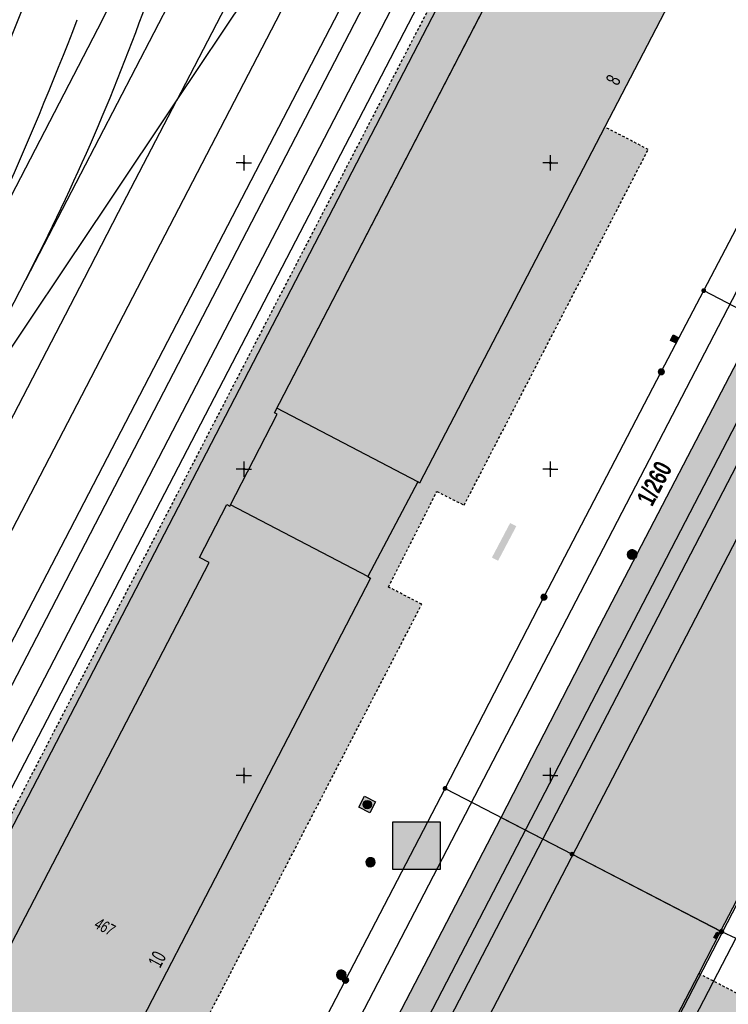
# Model space of a CAD drawing. Header units: metres. Extents: x 2695560 to 2696939, y 1260491 to 1262050.
# Tile 977 of 1005: x 2696683 to 2696740, y 1261556 to 1261636. Entities that reach past the tile are written whole.
import ezdxf

# ---------------------------------------------------------------- set-up
doc = ezdxf.new("R2010")
doc.units = ezdxf.units.M
doc.linetypes.add('AUSGEZOGEN', pattern=[0])
doc.linetypes.add('VERDECKT2_S2', pattern=[0.36, 0.2, -0.16])
for name, color, linetype in [('XR$1$AV_Flächen (EO)', 7, 'AUSGEZOGEN'), ('XR$1$AV_Gebäudeflächen (BB)', 7, 'AUSGEZOGEN'), ('XR$1$AV_Gebäudeflächen (EO)', 7, 'AUSGEZOGEN'), ('XR$1$AV_Grenzpunkte', 7, 'AUSGEZOGEN'), ('XR$1$AV_Grundstück-Nr.', 7, 'AUSGEZOGEN'), ('XR$1$AV_Haus-Nr.', 7, 'AUSGEZOGEN'), ('XR$1$AV_Koordinatennetzpunkte', 7, 'AUSGEZOGEN'), ('XR$1$AV_Linien (BB)', 7, 'AUSGEZOGEN'), ('XR$1$AV_Linien (EO)', 7, 'AUSGEZOGEN'), ('XR$1$AV_Versicherung-Nr.', 7, 'AUSGEZOGEN'), ('XR$1$AW_LK_Einlaufschacht alt', 24, 'AUSGEZOGEN'), ('XR$1$AW_LK_Schachtdeckel', 24, 'AUSGEZOGEN'), ('XR$1$EW_LK_Knoten', 1, 'AUSGEZOGEN'), ('XR$1$Liegenschaftsgrenzen', 7, 'AUSGEZOGEN'), ('XR$1$PFAV', 255, 'AUSGEZOGEN'), ('XR$1$PFAW', 255, 'AUSGEZOGEN'), ('XR$1$PFEW', 255, 'AUSGEZOGEN'), ('XR$1$RP_Abstandslinie', 7, 'AUSGEZOGEN'), ('XR$1$WA_LK_Hydrant', 171, 'AUSGEZOGEN')]:
    doc.layers.add(name, color=color, linetype=linetype)
doc.styles.add('ARIAL', font='arial.ttf')

# ---------------------------------------------------------------- blocks, each defined once
blk = doc.blocks.new('COMPLEXOBJECT_708')
at = {"layer": 'XR$1$AV_Linien (BB)', "color": 7, "linetype": 'AUSGEZOGEN', "transparency": 33554687}
blk.add_arc((6400.406, 11747.051), 302.07, 332.69454, 338.89744, dxfattribs=at)
blk = doc.blocks.new('COMPLEXOBJECT_973')
at = {"layer": 'XR$1$AV_Linien (EO)', "color": 7, "linetype": 'AUSGEZOGEN', "transparency": 33554687}
blk.add_line((6634.177, 11483.772), (6722.877, 11654.576), dxfattribs=at)
blk = doc.blocks.new('COMPLEXOBJECT_976')
at = {"layer": 'XR$1$AV_Linien (EO)', "color": 7, "linetype": 'AUSGEZOGEN', "transparency": 33554687}
for points in [[(6632.42, 11488.422), (6719.397, 11656.414), (6717.993, 11657.153), (6716.544, 11657.916), (6718.189, 11660.954)], [(6628.33, 11468.968), (6724.181, 11653.891), (6722.877, 11654.576), (6721.26, 11655.427), (6634.162, 11487.34)]]:
    blk.add_lwpolyline(points, dxfattribs=at)
blk = doc.blocks.new('COMPLEXOBJECT_979')
at = {"layer": 'XR$1$AV_Linien (EO)', "color": 7, "linetype": 'AUSGEZOGEN', "transparency": 33554687}
blk.add_lwpolyline([(6679.054, 11606.954), (6682.418, 11611.987), (6685.436, 11616.504), (6688.799, 11621.538), (6694.492, 11630.057)], dxfattribs=at)
blk.add_arc((6832.886, 11504.16), 185.016, 146.24821, 152.58786, dxfattribs=at)
blk = doc.blocks.new('COMPLEXOBJECT_980')
at = {"layer": 'XR$1$AV_Linien (EO)', "color": 7, "linetype": 'AUSGEZOGEN', "transparency": 33554687}
blk.add_lwpolyline([(6694.492, 11630.057), (6700.185, 11638.576), (6703.548, 11643.609), (6706.569, 11648.13), (6709.932, 11653.162)], dxfattribs=at)
blk.add_arc((6556.228, 11755.876), 184.865, 326.24692, 332.59199, dxfattribs=at)
blk = doc.blocks.new('COMPLEXOBJECT_998')
at = {"layer": 'XR$1$AV_Linien (EO)', "color": 7, "linetype": 'AUSGEZOGEN', "transparency": 33554687}
blk.add_lwpolyline([(6699.586, 11659.57), (6696.203, 11649.899), (6694.204, 11644.185), (6692.568, 11639.508)], dxfattribs=at)
blk.add_arc((6518.078, 11700.542), 184.856, 332.58421, 340.72089, dxfattribs=at)
blk = doc.blocks.new('COMPLEXOBJECT_1009')
at = {"layer": 'XR$1$AV_Linien (EO)', "color": 7, "linetype": 'AUSGEZOGEN', "transparency": 33554687}
blk.add_lwpolyline([(6630.411, 11488.245), (6652.51, 11530.856), (6717.993, 11657.153)], dxfattribs=at)
blk = doc.blocks.new('COMPLEXOBJECT_1146')
at = {"layer": 'XR$1$AV_Linien (EO)', "color": 7, "linetype": 'AUSGEZOGEN', "transparency": 33554687}
blk.add_line((6697.63, 11645.23), (6682.173, 11615.426), dxfattribs=at)
blk.add_arc((5806.293, 12107.433), 1004.048, 332.590995, 333.634034, dxfattribs=at)
blk = doc.blocks.new('COMPLEXOBJECT_1239')
at = {"layer": 'XR$1$Liegenschaftsgrenzen', "color": 7, "linetype": 'AUSGEZOGEN', "transparency": 33554687}
for p, q in [((6752.91, 11551.32), (6740.15, 11561.72)), ((6718.62, 11505.91), (6734.31, 11524.39))]:
    blk.add_line(p, q, dxfattribs=at)
for centre, radius, start, end in [((6608.618, 11631.149), 164.902, 325.36623, 331.04667), ((6608.138, 11631.397), 165.438, 319.69841, 325.38982)]:
    blk.add_arc(centre, radius, start, end, dxfattribs=at)
blk = doc.blocks.new('BWAV20')
at = {"true_color": 0x000000, "transparency": 33554687}
blk.add_hatch(color=18, dxfattribs=at).paths.add_polyline_path([(0.17, 0), (0.16, 0.03), (0.15, 0.07), (0.14, 0.1), (0.11, 0.12), (0.09, 0.14), (0.06, 0.16), (0.03, 0.16), (-0.01, 0.17), (-0.04, 0.16), (-0.07, 0.15), (-0.1, 0.13), (-0.13, 0.11), (-0.15, 0.08), (-0.16, 0.05), (-0.17, 0.02), (-0.17, -0.02), (-0.16, -0.05), (-0.15, -0.08), (-0.13, -0.11), (-0.1, -0.13), (-0.07, -0.15), (-0.04, -0.16), (-0.01, -0.17), (0.03, -0.16), (0.06, -0.16), (0.09, -0.14), (0.11, -0.12), (0.14, -0.1), (0.15, -0.07), (0.16, -0.03)])
at = {"layer": 'XR$1$PFAV', "transparency": 33554687}
blk.add_hatch(color=7, dxfattribs=at).paths.add_polyline_path([(0.5, 0), (0.49, 0.1), (0.46, 0.2), (0.41, 0.29), (0.34, 0.36), (0.26, 0.42), (0.17, 0.47), (0.08, 0.49), (-0.03, 0.5), (-0.13, 0.48), (-0.22, 0.45), (-0.31, 0.4), (-0.38, 0.33), (-0.44, 0.24), (-0.48, 0.15), (-0.5, 0.05), (-0.5, -0.05), (-0.48, -0.15), (-0.44, -0.24), (-0.38, -0.33), (-0.31, -0.4), (-0.22, -0.45), (-0.13, -0.48), (-0.03, -0.5), (0.08, -0.49), (0.17, -0.47), (0.26, -0.42), (0.34, -0.36), (0.41, -0.29), (0.46, -0.2), (0.49, -0.1)])
blk = doc.blocks.new('BAV15')
at = {"layer": 'XR$1$PFAV', "transparency": 33554687}
blk.add_hatch(color=7, dxfattribs=at).paths.add_polyline_path([(0.5, 0), (0.49, 0.1), (0.46, 0.2), (0.41, 0.29), (0.34, 0.36), (0.26, 0.42), (0.17, 0.47), (0.08, 0.49), (-0.03, 0.5), (-0.13, 0.48), (-0.22, 0.45), (-0.31, 0.4), (-0.38, 0.33), (-0.44, 0.24), (-0.48, 0.15), (-0.5, 0.05), (-0.5, -0.05), (-0.48, -0.15), (-0.44, -0.24), (-0.38, -0.33), (-0.31, -0.4), (-0.22, -0.45), (-0.13, -0.48), (-0.03, -0.5), (0.08, -0.49), (0.17, -0.47), (0.26, -0.42), (0.34, -0.36), (0.41, -0.29), (0.46, -0.2), (0.49, -0.1)])
at = {"color": 7, "transparency": 33554687}
for start, end in [(90, 270), (270, 90)]:
    blk.add_arc((0, 0), 0.5, start, end, dxfattribs=at)
at = {"layer": 'XR$1$PFAV', "transparency": 33554687}
blk.add_circle((0, 0), 0.5, dxfattribs=at)
blk = doc.blocks.new('BAV2041')
at = {"color": 7, "transparency": 33554687}
for p, q in [((-0.05, 0), (-0.5, 0)), ((0, 0.5), (0, 0.05)), ((0.05, 0), (0.5, 0)), ((0, -0.05), (0, -0.5))]:
    blk.add_line(p, q, dxfattribs=at)
blk.add_circle((0, 0), 0.05, dxfattribs=at)
for start, end in [(90, 270), (270, 90)]:
    blk.add_arc((0, 0), 0.05, start, end, dxfattribs=at)
blk = doc.blocks.new('BAW2089')
at = {"layer": 'XR$1$PFAW', "transparency": 33554687}
blk.add_hatch(color=7, dxfattribs=at).paths.add_polyline_path([(-0.5, 0.5), (-0.5, -0.5), (0.5, -0.5), (0.5, 0.5)])
at = {"transparency": 33554687}
blk.add_lwpolyline([(-0.5, 0.5), (0.5, 0.5), (0.5, -0.5), (-0.5, -0.5), (-0.5, 0.5)], close=True, dxfattribs=at)
at = {"layer": 'XR$1$PFAW', "transparency": 33554687}
blk.add_lwpolyline([(-0.5, 0.5), (0.5, 0.5), (0.5, -0.5), (-0.5, -0.5), (-0.5, 0.5)], close=True, dxfattribs=at)
blk = doc.blocks.new('BAW2088')
at = {"layer": 'XR$1$PFAW', "transparency": 33554687}
blk.add_hatch(color=253, dxfattribs=at).paths.add_polyline_path([(0.51, 0), (0.5, 0.1), (0.47, 0.2), (0.42, 0.29), (0.35, 0.36), (0.27, 0.42), (0.18, 0.47), (0.09, 0.49), (-0.01, 0.5), (-0.11, 0.48), (-0.21, 0.45), (-0.3, 0.4), (-0.37, 0.33), (-0.43, 0.24), (-0.47, 0.15), (-0.49, 0.05), (-0.49, -0.05), (-0.47, -0.15), (-0.43, -0.24), (-0.37, -0.33), (-0.3, -0.4), (-0.21, -0.45), (-0.11, -0.48), (-0.01, -0.5), (0.09, -0.49), (0.18, -0.47), (0.27, -0.42), (0.35, -0.36), (0.42, -0.29), (0.47, -0.2), (0.5, -0.1)])
at = {"transparency": 33554687}
for start, end in [(91.1948, 268.8052), (268.8052, 91.1948)]:
    blk.add_arc((0.01, 0), 0.5, start, end, dxfattribs=at)
at = {"layer": 'XR$1$PFAW', "transparency": 33554687}
blk.add_circle((0.01, 0), 0.5, dxfattribs=at)
blk = doc.blocks.new('BAW2087')
at = {"lineweight": 25, "true_color": 0x000000, "transparency": 33554687}
h = blk.add_hatch(color=18, dxfattribs=at)
h.paths.add_polyline_path([(-0.5, 0.5), (-0.5, -0.5), (0.5, -0.5), (0.5, 0.5)])
h.paths.add_polyline_path([(0.337, -0.069), (0.316, -0.136), (0.282, -0.196), (0.237, -0.249), (0.182, -0.292), (0.119, -0.322), (0.052, -0.34), (-0.017, -0.343), (-0.086, -0.333), (-0.151, -0.309), (-0.21, -0.272), (-0.261, -0.224), (-0.301, -0.167), (-0.328, -0.103), (-0.342, -0.035), (-0.342, 0.035), (-0.328, 0.103), (-0.301, 0.167), (-0.261, 0.224), (-0.21, 0.272), (-0.151, 0.309), (-0.086, 0.333), (-0.017, 0.343), (0.052, 0.34), (0.119, 0.322), (0.182, 0.292), (0.237, 0.249), (0.282, 0.196), (0.316, 0.136), (0.337, 0.069), (0.344, 0)], flags=16)
at = {"layer": 'XR$1$PFAW', "lineweight": 25, "transparency": 33554687}
blk.add_hatch(color=7, dxfattribs=at).paths.add_polyline_path([(0.344, 0), (0.337, 0.069), (0.316, 0.136), (0.282, 0.196), (0.237, 0.249), (0.182, 0.292), (0.119, 0.322), (0.052, 0.34), (-0.017, 0.343), (-0.086, 0.333), (-0.151, 0.309), (-0.21, 0.272), (-0.261, 0.224), (-0.301, 0.167), (-0.328, 0.103), (-0.342, 0.035), (-0.342, -0.035), (-0.328, -0.103), (-0.301, -0.167), (-0.261, -0.224), (-0.21, -0.272), (-0.151, -0.309), (-0.086, -0.333), (-0.017, -0.343), (0.052, -0.34), (0.119, -0.322), (0.182, -0.292), (0.237, -0.249), (0.282, -0.196), (0.316, -0.136), (0.337, -0.069)])
at = {"lineweight": 25, "transparency": 33554687}
for p, q in [((-0.5, 0.5, 0.993), (0.5, 0.5, 0.993)), ((-0.5, -0.5, 0.993), (-0.5, 0.5, 0.993)), ((0.5, 0.5, 0.993), (0.5, -0.5, 0.993)), ((0.5, -0.5, 0.993), (-0.5, -0.5, 0.993))]:
    blk.add_line(p, q, dxfattribs=at)
blk.add_circle((0, 0), 0.344, dxfattribs=at)
at = {"layer": 'XR$1$PFAW', "lineweight": 25, "transparency": 33554687}
blk.add_line((-0.5, 0.5), (0.5, 0.5), dxfattribs=at)
at = {"layer": 'XR$1$PFAW', "color": 31, "lineweight": 25, "transparency": 33554687}
for p, q in [((-0.5, -0.5), (-0.5, 0.5)), ((0.5, 0.5), (0.5, -0.5)), ((0.5, -0.5), (-0.5, -0.5))]:
    blk.add_line(p, q, dxfattribs=at)
at = {"layer": 'XR$1$PFAW', "lineweight": 25, "transparency": 33554687}
blk.add_circle((0, 0), 0.344, dxfattribs=at)
blk = doc.blocks.new('BAW2082')
at = {"layer": 'XR$1$PFAW', "transparency": 33554687}
blk.add_hatch(color=7, dxfattribs=at).paths.add_polyline_path([(0.51, 0), (0.5, 0.1), (0.47, 0.19), (0.42, 0.28), (0.35, 0.36), (0.27, 0.42), (0.18, 0.47), (0.08, 0.49), (-0.02, 0.5), (-0.12, 0.48), (-0.21, 0.45), (-0.3, 0.39), (-0.37, 0.32), (-0.43, 0.24), (-0.47, 0.15), (-0.49, 0.05), (-0.49, -0.05), (-0.47, -0.15), (-0.43, -0.25), (-0.37, -0.33), (-0.3, -0.4), (-0.21, -0.45), (-0.12, -0.49), (-0.02, -0.5), (0.08, -0.5), (0.18, -0.47), (0.27, -0.43), (0.35, -0.37), (0.42, -0.29), (0.47, -0.2), (0.5, -0.1)])
at = {"transparency": 33554687}
for start, end in [(91.1948, 268.8052), (268.8052, 91.1948)]:
    blk.add_arc((0.01, 0), 0.5, start, end, dxfattribs=at)
at = {"layer": 'XR$1$PFAW', "transparency": 33554687}
blk.add_circle((0.01, 0), 0.5, dxfattribs=at)
blk = doc.blocks.new('BWA957')
at = {"true_color": 0x000000, "transparency": 33554687}
blk.add_hatch(color=18, dxfattribs=at).paths.add_polyline_path([(0.5, 0), (0.49, 0.1), (0.46, 0.2), (0.41, 0.29), (0.34, 0.36), (0.26, 0.42), (0.17, 0.47), (0.08, 0.49), (-0.03, 0.5), (-0.13, 0.48), (-0.22, 0.45), (-0.31, 0.4), (-0.38, 0.33), (-0.44, 0.24), (-0.48, 0.15), (-0.5, 0.05), (-0.5, -0.05), (-0.48, -0.15), (-0.44, -0.24), (-0.38, -0.33), (-0.31, -0.4), (-0.22, -0.45), (-0.13, -0.48), (-0.03, -0.5), (0.08, -0.49), (0.17, -0.47), (0.26, -0.42), (0.34, -0.36), (0.41, -0.29), (0.46, -0.2), (0.49, -0.1)])
at = {"transparency": 33554687}
for start, end in [(90, 180), (180, 270), (0, 90), (270, 0)]:
    blk.add_arc((0, 0), 0.5, start, end, dxfattribs=at)
blk = doc.blocks.new('BEWLP2514')
at = {"layer": 'XR$1$PFEW', "transparency": 33554687}
blk.add_hatch(color=7, dxfattribs=at).paths.add_polyline_path([(0.5, 0), (-0.5, 0), (-0.5, -0.5), (0.5, -0.5)])
at = {"color": 1, "transparency": 33554687}
blk.add_lwpolyline([(-0.5, 0), (0.5, 0), (0.5, -0.5), (-0.5, -0.5), (-0.5, 0)], close=True, dxfattribs=at)
at = {"layer": 'XR$1$PFEW', "transparency": 33554687}
for p, q in [((-0.5, -0.5), (-0.5, 0)), ((-0.5, 0), (0.5, 0)), ((0.5, 0), (0.5, -0.5)), ((0.5, -0.5), (-0.5, -0.5))]:
    blk.add_line(p, q, dxfattribs=at)

msp = doc.modelspace()

# ---------------------------------------------------------------- hatches: boundary and pattern name
at = {"transparency": 33554687}
for points in [[(2696723.729, 1261628.056), (2696724.314, 1261627.752), (2696730.413, 1261639.492), (2696729.828, 1261639.796)], [(2696721.204, 1261592.595), (2696721.707, 1261592.329), (2696723.194, 1261595.147), (2696722.691, 1261595.413)], [(2696713.118, 1261571.031), (2696713.118, 1261567.13), (2696716.989, 1261567.13), (2696716.989, 1261571.031)], [(2696686.635, 1261555.785), (2696687.22, 1261555.481), (2696693.305, 1261567.229), (2696692.72, 1261567.533)]]:
    msp.add_hatch(color=7, dxfattribs=at).paths.add_polyline_path(points)
at = {"layer": 'XR$1$AV_Gebäudeflächen (BB)', "true_color": 0xd2d2d2, "transparency": 33554687}
for points in [[(2696685.945, 1261541.943), (2696711.306, 1261590.905), (2696711.085, 1261591.037), (2696715.17, 1261598.764), (2696715.306, 1261598.667), (2696730.41, 1261627.742), (2696743.931, 1261653.771), (2696745.299, 1261653.06), (2696746.091, 1261654.681), (2696744.762, 1261655.371), (2696747.674, 1261660.976), (2696747.39, 1261661.123), (2696747.344, 1261661.034), (2696736.109, 1261666.846), (2696736.155, 1261666.935), (2696735.889, 1261667.073), (2696729.911, 1261655.523), (2696703.457, 1261604.408), (2696703.679, 1261604.294), (2696699.831, 1261596.796), (2696699.565, 1261596.933), (2696697.337, 1261592.592), (2696698.136, 1261592.177), (2696680.865, 1261558.934), (2696679.4, 1261559.695), (2696676.16, 1261553.78), (2696677.789, 1261552.943), (2696675.007, 1261547.528), (2696674.21, 1261547.937), (2696670.053, 1261540.178), (2696670.802, 1261539.794), (2696664.439, 1261527.388), (2696661.648, 1261528.82), (2696651.885, 1261509.849), (2696652.215, 1261509.682), (2696649.921, 1261505.156), (2696652.011, 1261504.06), (2696637.402, 1261476.202), (2696645.28, 1261472.141), (2696643.489, 1261468.578), (2696646.299, 1261467.056), (2696648.096, 1261470.701), (2696648.944, 1261470.248), (2696661.384, 1261494.245), (2696664.19, 1261492.791), (2696675.006, 1261513.685), (2696672.212, 1261515.133), (2696683.968, 1261537.81), (2696683.831, 1261537.862)], [(2696760.915, 1261602.679), (2696748.8, 1261609), (2696743.01, 1261612.021), (2696729.989, 1261587.004), (2696721.948, 1261571.382), (2696727.74, 1261568.38), (2696739.866, 1261562.093), (2696741.496, 1261565.236), (2696751.132, 1261583.815), (2696752.337, 1261583.19), (2696753.947, 1261586.298), (2696752.743, 1261586.922), (2696759.377, 1261599.712)], [(2696739.866, 1261562.093), (2696727.74, 1261568.38), (2696721.948, 1261571.382), (2696702.3, 1261533.472), (2696708.151, 1261530.436), (2696705.861, 1261526.024), (2696717.928, 1261519.795), (2696719.931, 1261523.657), (2696738.075, 1261558.641)]]:
    msp.add_hatch(color=254, dxfattribs=at).paths.add_polyline_path(points)
at = {"layer": 'XR$1$AV_Gebäudeflächen (EO)', "true_color": 0xebebeb, "transparency": 33554687}
for points in [[(2696720.889, 1261638.091), (2696717.354, 1261639.921), (2696628.801, 1261469.042), (2696635.633, 1261465.438), (2696612.147, 1261420.251), (2696622.638, 1261414.932), (2696650.883, 1261469.26), (2696652.991, 1261468.192), (2696715.481, 1261588.782), (2696712.762, 1261590.188), (2696716.711, 1261597.984), (2696718.938, 1261596.87), (2696733.958, 1261625.898), (2696730.41, 1261627.742), (2696715.306, 1261598.667), (2696715.17, 1261598.764), (2696711.085, 1261591.037), (2696711.306, 1261590.905), (2696685.945, 1261541.943), (2696683.831, 1261537.862), (2696683.968, 1261537.81), (2696672.212, 1261515.133), (2696675.006, 1261513.685), (2696664.19, 1261492.791), (2696661.384, 1261494.245), (2696648.944, 1261470.248), (2696648.096, 1261470.701), (2696646.299, 1261467.056), (2696643.489, 1261468.578), (2696645.28, 1261472.141), (2696637.402, 1261476.202), (2696652.011, 1261504.06), (2696649.921, 1261505.156), (2696652.215, 1261509.682), (2696651.885, 1261509.849), (2696661.648, 1261528.82), (2696664.439, 1261527.388), (2696670.802, 1261539.794), (2696670.053, 1261540.178), (2696674.21, 1261547.937), (2696675.007, 1261547.528), (2696677.789, 1261552.943), (2696676.16, 1261553.78), (2696679.4, 1261559.695), (2696680.865, 1261558.934), (2696698.136, 1261592.177), (2696697.337, 1261592.592), (2696699.565, 1261596.933), (2696699.831, 1261596.796), (2696703.679, 1261604.294), (2696703.457, 1261604.408)], [(2696724.322, 1261523.001), (2696741.804, 1261556.707), (2696738.075, 1261558.641), (2696719.931, 1261523.657), (2696722.683, 1261522.229)]]:
    msp.add_hatch(color=7, dxfattribs=at).paths.add_polyline_path(points)

# ---------------------------------------------------------------- linework, layer by layer
at = {"color": 24, "lineweight": -3, "transparency": 33554687}
msp.add_lwpolyline([(2696713.118, 1261571.031), (2696716.989, 1261571.031), (2696716.989, 1261567.13), (2696713.118, 1261567.13), (2696713.118, 1261571.031)], close=True, dxfattribs=at)
at = {"layer": 'XR$1$AV_Flächen (EO)', "color": 7, "linetype": 'AUSGEZOGEN', "transparency": 33554687}
msp.add_line((2696738.075, 1261558.641), (2696719.931, 1261523.657), dxfattribs=at)
at = {"layer": 'XR$1$AV_Flächen (EO)', "color": 7, "linetype": 'VERDECKT2_S2', "transparency": 33554687}
for points in [[(2696720.889, 1261638.091), (2696717.354, 1261639.921), (2696628.801, 1261469.042)], [(2696652.991, 1261468.192), (2696715.481, 1261588.782), (2696712.762, 1261590.188), (2696716.711, 1261597.984), (2696718.938, 1261596.87), (2696733.958, 1261625.898), (2696730.41, 1261627.742)], [(2696724.322, 1261523.001), (2696741.804, 1261556.707), (2696738.075, 1261558.641)]]:
    msp.add_lwpolyline(points, dxfattribs=at)
at = {"layer": 'XR$1$AV_Flächen (EO)', "color": 7, "linetype": 'AUSGEZOGEN', "transparency": 33554687}
for points in [[(2696680.865, 1261558.934), (2696698.136, 1261592.177), (2696697.337, 1261592.592), (2696699.565, 1261596.933), (2696699.831, 1261596.796), (2696703.679, 1261604.294), (2696703.457, 1261604.408), (2696720.889, 1261638.091)], [(2696730.41, 1261627.742), (2696715.306, 1261598.667), (2696715.17, 1261598.764), (2696711.085, 1261591.037), (2696711.306, 1261590.905), (2696685.945, 1261541.943), (2696683.831, 1261537.862), (2696683.968, 1261537.81), (2696672.212, 1261515.133)]]:
    msp.add_lwpolyline(points, dxfattribs=at)
at = {"layer": 'XR$1$AV_Linien (BB)', "color": 7, "linetype": 'AUSGEZOGEN', "transparency": 33554687}
for p, q in [((2696703.457, 1261604.408), (2696729.911, 1261655.523)), ((2696702.3, 1261533.472), (2696721.948, 1261571.382))]:
    msp.add_line(p, q, dxfattribs=at)
for points in [[(2696735.889, 1261667.073), (2696736.155, 1261666.935), (2696736.109, 1261666.846), (2696747.344, 1261661.034), (2696747.39, 1261661.123), (2696747.674, 1261660.976), (2696744.762, 1261655.371), (2696746.091, 1261654.681), (2696745.299, 1261653.06), (2696743.931, 1261653.771), (2696730.41, 1261627.742)], [(2696730.41, 1261627.742), (2696715.306, 1261598.667), (2696715.17, 1261598.764), (2696711.085, 1261591.037), (2696711.306, 1261590.905), (2696685.945, 1261541.943)], [(2696721.948, 1261571.382), (2696729.989, 1261587.004), (2696743.01, 1261612.021)], [(2696697.337, 1261592.592), (2696699.565, 1261596.933), (2696699.831, 1261596.796), (2696703.679, 1261604.294), (2696703.457, 1261604.408)], [(2696679.4, 1261559.695), (2696680.865, 1261558.934), (2696698.136, 1261592.177), (2696697.337, 1261592.592)], [(2696752.337, 1261583.19), (2696751.132, 1261583.815), (2696741.496, 1261565.236), (2696739.866, 1261562.093)], [(2696721.948, 1261571.382), (2696727.74, 1261568.38), (2696739.866, 1261562.093)], [(2696739.866, 1261562.093), (2696738.075, 1261558.641), (2696719.931, 1261523.657), (2696717.928, 1261519.795), (2696705.861, 1261526.024)]]:
    msp.add_lwpolyline(points, dxfattribs=at)
at = {"layer": 'XR$1$AV_Linien (EO)', "color": 7, "linetype": 'AUSGEZOGEN', "transparency": 33554687}
for p, q in [((2696659.829, 1261457.39), (2696761.596, 1261653.742)), ((2696646.178, 1261420.206), (2696764.521, 1261648.7)), ((2696705.71, 1261531.702), (2696766.058, 1261648.128)), ((2696768.5, 1261646.863), (2696708.151, 1261530.436)), ((2696669.614, 1261589.149), (2696683.143, 1261615.236)), ((2696715.17, 1261598.764), (2696703.648, 1261604.778)), ((2696711.085, 1261591.037), (2696699.878, 1261596.886))]:
    msp.add_line(p, q, dxfattribs=at)
for points in [[(2696721.312, 1261670.588), (2696645.051, 1261523.538), (2696642.264, 1261518.163), (2696637.547, 1261509.067)], [(2696712.142, 1261662.03), (2696702.966, 1261644.337), (2696700.179, 1261638.963), (2696695.462, 1261629.867)], [(2696673.746, 1261606.238), (2696689.045, 1261635.739), (2696693.507, 1261644.683), (2696696.125, 1261650.141), (2696700.556, 1261659.38)], [(2696651.224, 1261544.563), (2696655.941, 1261553.66), (2696658.728, 1261559.034), (2696687.958, 1261615.397), (2696690.745, 1261620.771), (2696695.462, 1261629.867)]]:
    msp.add_lwpolyline(points, dxfattribs=at)
msp.add_arc((2696407.375, 1261744.372), 300.057, 332.58974, 338.92879, dxfattribs=at)
at = {"layer": 'XR$1$Liegenschaftsgrenzen', "color": 7, "linetype": 'AUSGEZOGEN', "transparency": 33554687}
msp.add_line((2696741.12, 1261561.53), (2696713.7, 1261508.74), dxfattribs=at)
for points in [[(2696738.49, 1261614.38), (2696756.86, 1261649.47), (2696763.84, 1261662.78), (2696771.23, 1261664.1)], [(2696717.38, 1261573.75), (2696725.451, 1261589.355), (2696735.02, 1261607.75), (2696738.49, 1261614.38)], [(2696738.49, 1261614.38), (2696748.8, 1261609), (2696760.99, 1261602.64), (2696762.11, 1261602.06)], [(2696713.7, 1261508.74), (2696700.43, 1261515.65), (2696702.55, 1261519.43), (2696692.02, 1261524.86), (2696709.26, 1261558.09), (2696717.38, 1261573.75)], [(2696717.38, 1261573.75), (2696727.74, 1261568.38), (2696739.93, 1261562.06), (2696741.12, 1261561.53)]]:
    msp.add_lwpolyline(points, dxfattribs=at)
at = {"layer": 'XR$1$RP_Abstandslinie', "color": 7, "linetype": 'AUSGEZOGEN', "transparency": 33554687}
msp.add_lwpolyline([(2696700.79, 1261534.2), (2696720.38, 1261524.06), (2696742.43, 1261566.69), (2696764.03, 1261608.44), (2696780.94, 1261641.12), (2696761.69, 1261651.08)], dxfattribs=at)

# ---------------------------------------------------------------- block references
at = {"layer": 'XR$1$AV_Grenzpunkte', "color": 7, "linetype": 'AUSGEZOGEN', "lineweight": -3, "transparency": 33554687}
for name, p, xscale, yscale in [('BWAV20', (2696738.49, 1261614.38), 0.3899999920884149, 0.3899999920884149), ('BAV15', (2696735.02, 1261607.75), 0.4549999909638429, 0.4549999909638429), ('BAV15', (2696725.451, 1261589.355), 0.4549999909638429, 0.4549999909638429), ('BWAV20', (2696717.38, 1261573.75), 0.3899999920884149, 0.3899999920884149), ('BWAV20', (2696727.74, 1261568.38), 0.3899999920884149, 0.3899999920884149), ('BAV15', (2696739.93, 1261562.06), 0.3249999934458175, 0.3249999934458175), ('BAV15', (2696709.26, 1261558.09), 0.4549999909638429, 0.4549999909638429)]:
    msp.add_blockref(name, p, dxfattribs=dict(at, xscale=xscale, yscale=yscale))
at = {"layer": 'XR$1$AV_Koordinatennetzpunkte', "color": 7, "linetype": 'AUSGEZOGEN', "lineweight": -3, "transparency": 33554687, "xscale": 1.25, "yscale": 1.25}
for p in [(2696700.97, 1261624.81), (2696725.97, 1261624.81), (2696700.97, 1261599.81), (2696725.97, 1261599.81), (2696700.97, 1261574.81), (2696725.97, 1261574.81)]:
    msp.add_blockref('BAV2041', p, dxfattribs=at)
at = {"layer": 'XR$1$AV_Linien (BB)', "color": 7, "linetype": 'AUSGEZOGEN', "lineweight": -3, "transparency": 33554687}
msp.add_blockref('COMPLEXOBJECT_708', (2690000.97, 1249999.81), dxfattribs=at)
at = {"layer": 'XR$1$AV_Linien (EO)', "color": 7, "linetype": 'AUSGEZOGEN', "lineweight": -3, "transparency": 33554687}
for name in ['COMPLEXOBJECT_980', 'COMPLEXOBJECT_976', 'COMPLEXOBJECT_1146', 'COMPLEXOBJECT_998', 'COMPLEXOBJECT_1009', 'COMPLEXOBJECT_973', 'COMPLEXOBJECT_979']:
    msp.add_blockref(name, (2690000.97, 1249999.81), dxfattribs=at)
at = {"layer": 'XR$1$AW_LK_Einlaufschacht alt', "color": 24, "linetype": 'AUSGEZOGEN', "lineweight": -3, "transparency": 33554687, "xscale": 0.5000000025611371, "yscale": 0.5000000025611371, "rotation": 63.41714663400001}
msp.add_blockref('BAW2089', (2696736.117, 1261610.425), dxfattribs=at)
at = {"layer": 'XR$1$AW_LK_Schachtdeckel', "color": 24, "linetype": 'AUSGEZOGEN', "lineweight": -3, "transparency": 33554687}
for name, p, xscale, yscale, rotation in [('BAW2082', (2696732.646, 1261592.833), 0.7499999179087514, 0.7499999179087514, 66.90090914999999), ('BAW2088', (2696708.921, 1261558.531), 0.7578193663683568, 0.7578193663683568, 146.27302551)]:
    msp.add_blockref(name, p, dxfattribs=dict(at, xscale=xscale, yscale=yscale, rotation=rotation))
at = {"layer": 'XR$1$AW_LK_Schachtdeckel', "color": 24, "linetype": 'AUSGEZOGEN', "lineweight": -3, "transparency": 33554687, "rotation": 242.592315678}
msp.add_blockref('BAW2087', (2696711.03, 1261572.43), dxfattribs=at)
at = {"layer": 'XR$1$EW_LK_Knoten', "color": 1, "linetype": 'AUSGEZOGEN', "lineweight": -3, "transparency": 33554687, "xscale": 0.5, "yscale": 0.5, "rotation": 242.5869}
msp.add_blockref('BEWLP2514', (2696739.653, 1261561.683), dxfattribs=at)
at = {"layer": 'XR$1$Liegenschaftsgrenzen', "color": 7, "linetype": 'AUSGEZOGEN', "lineweight": -3, "transparency": 33554687}
msp.add_blockref('COMPLEXOBJECT_1239', (2690000.97, 1249999.81), dxfattribs=at)
at = {"layer": 'XR$1$WA_LK_Hydrant', "color": 171, "linetype": 'AUSGEZOGEN', "lineweight": -3, "transparency": 33554687, "xscale": 0.7499999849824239, "yscale": 0.7499999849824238, "rotation": 152.628021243}
msp.add_blockref('BWA957', (2696711.294, 1261567.721), dxfattribs=at)

# ---------------------------------------------------------------- texts
at = {"layer": 'XR$1$AV_Grundstück-Nr.', "color": 7, "transparency": 33554687, "insert": (2696734.473, 1261598.633), "char_height": 1.48491, "width": 4.1653, "attachment_point": 5, "rotation": 62.5176, "style": 'ARIAL'}
msp.add_mtext('\\A1;{\\fArial|i0|b1;\\H1.484908;\\W0.700000;\\C7;1/260}\\P', dxfattribs=at)
at = {"layer": 'XR$1$AV_Haus-Nr.', "color": 7, "transparency": 33554687, "char_height": 1.1621, "attachment_point": 8, "style": 'ARIAL'}
for s, insert, width, rotation in [('\\W0.68;8', (2696731.63, 1261631.306), 1.02516, 62.5491), ('\\W0.64;10', (2696694.407, 1261559.523), 1.59081, 62.1324)]:
    msp.add_mtext(s, dxfattribs=dict(at, insert=insert, width=width, rotation=rotation))
at = {"layer": 'XR$1$AV_Versicherung-Nr.', "color": 7, "transparency": 33554687, "insert": (2696689.608, 1261562.46), "char_height": 0.96842, "width": 1.93301, "attachment_point": 5, "rotation": 332.6445, "style": 'ARIAL'}
msp.add_mtext('\\A1;{\\fArial|i1|b0;\\H0.968418;\\W0.700000;\\C7;467}\\P', dxfattribs=at)

doc.saveas('drawing.dxf')
